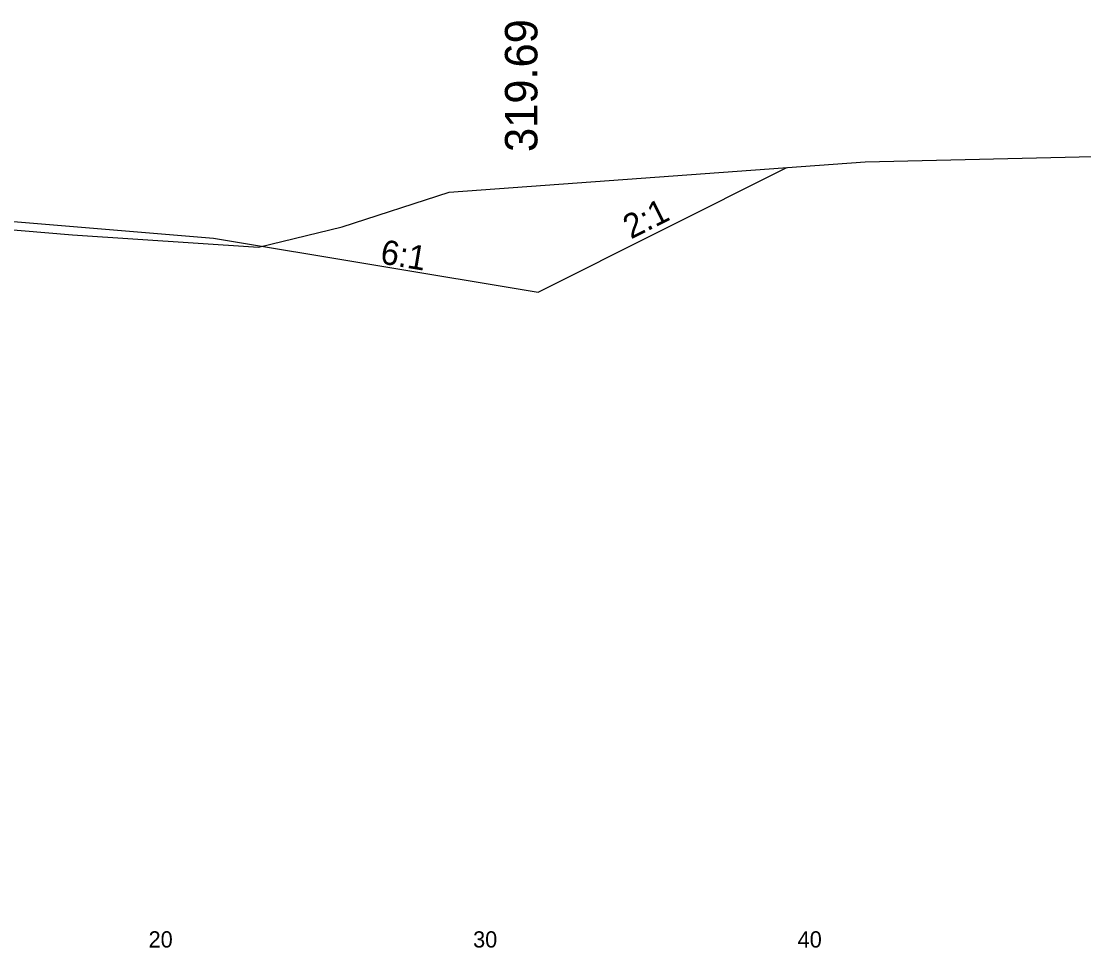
# Model space of a CAD drawing. Extents: x 1000 to 1162, y 999 to 8520.
# Drawn here: x 1096.08 to 1128.82, y 8359.49 to 8388.03 of the extents above; entities that cross this region are included whole.
import ezdxf

# ---------------------------------------------------------------- set-up
doc = ezdxf.new("R2010")
doc.units = 0
for name, color, linetype in [('Level 32', 7, 'Continuous'), ('Level 33', 7, 'Continuous'), ('Level 56', 7, 'Continuous'), ('Level 6', 7, 'Continuous'), ('Level 60', 7, 'Continuous'), ('Level 7', 7, 'Continuous')]:
    doc.layers.add(name, color=color, linetype=linetype)

msp = doc.modelspace()

# ---------------------------------------------------------------- linework, layer by layer
at = {"layer": 'Level 6'}
msp.add_line((1094, 8382.02), (1102, 8381.353), dxfattribs=at)
at = {"layer": 'Level 60'}
for p, q in [((1122.085, 8383.696), (1143.121, 8384.2)), ((1109.266, 8382.77), (1122.085, 8383.696)), ((1105.963, 8381.699), (1109.266, 8382.77)), ((1092.358, 8381.915), (1097.653, 8381.448)), ((1103.385, 8381.07), (1105.963, 8381.699)), ((1097.653, 8381.448), (1103.385, 8381.07))]:
    msp.add_line(p, q, dxfattribs=at)
at = {"layer": 'Level 7'}
for p, q in [((1112, 8379.687), (1119.669, 8383.521)), ((1102, 8381.353), (1112, 8379.687))]:
    msp.add_line(p, q, dxfattribs=at)

# ---------------------------------------------------------------- texts
at = {"layer": 'Level 32'}
for s, rotation, p in [('2:1', 26.5651, (1114.863, 8381.306)), ('6:1', 350.5377, (1107.111, 8380.575))]:
    msp.add_text(s, height=0.75, rotation=rotation, dxfattribs=at).set_placement(p)
at = {"layer": 'Level 33'}
msp.add_text('319.69', height=1, rotation=90, dxfattribs=at).set_placement((1111.981, 8384.004))
at = {"layer": 'Level 56'}
for s, p in [('20', (1100, 8359.5)), ('30', (1110, 8359.5)), ('40', (1120, 8359.5))]:
    msp.add_text(s, height=0.5, dxfattribs=at).set_placement(p)

doc.saveas('drawing.dxf')
